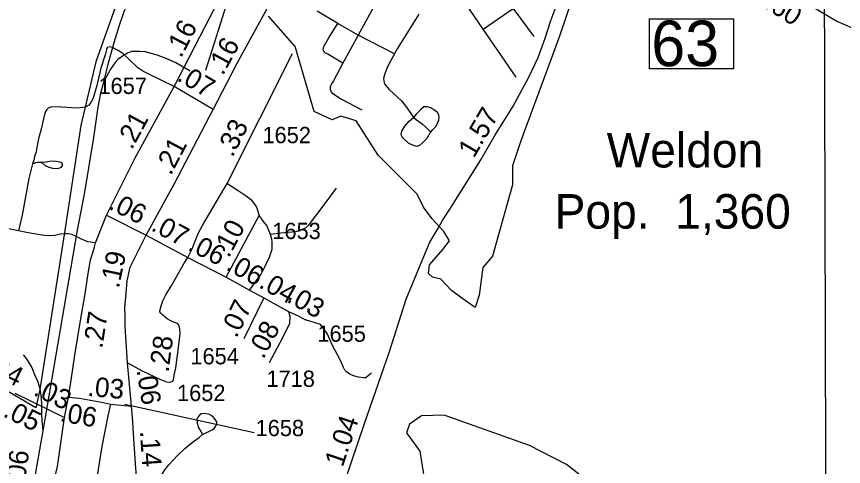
# Model space of a CAD drawing. Extents: x 2290615 to 2522933, y 819489 to 1012715.
# Drawn here: x 2409782 to 2416128, y 971595 to 975050 of the extents above; entities that cross this region are included whole.
import ezdxf

# ---------------------------------------------------------------- set-up
doc = ezdxf.new("R2010")
doc.units = 0
for name, color, linetype in [('Exist Boundary Political City Limit New', 7, 'Continuous'), ('Exist Boundary Political City Limit Old', 7, 'Continuous'), ('Exist Civil Demographics City Label', 7, 'Continuous'), ('Exist Hydrographic Creek Single Shore', 7, 'Continuous'), ('Exist Railroad Mainline', 7, 'Continuous'), ('Exist Railroad Siding', 7, 'Continuous'), ('Exist Road Non-System Type 51', 7, 'Continuous'), ('Exist Road Primary US Attributed', 7, 'Continuous'), ('Exist Road Primary US Mileage Hundredths English Label', 7, 'Continuous'), ('Exist Road Primary US Structure Standard Bridge Number Label', 7, 'Continuous'), ('Exist Road Secondary Mileage Hundredths English Label', 7, 'Continuous'), ('Exist Road Secondary Type 51 Attributed', 7, 'Continuous'), ('Exist Road Secondary Type 51 Number Label', 7, 'Continuous'), ('Map Preparation Boundary City Limit Buffer Line', 7, 'Continuous'), ('Map Preparation Inset Cut Line', 7, 'Continuous')]:
    doc.layers.add(name, color=color, linetype=linetype)

msp = doc.modelspace()

# ---------------------------------------------------------------- linework, layer by layer
at = {"layer": 'Exist Boundary Political City Limit New'}
for points in [[(2414072, 975265.6), (2413947.7, 974892.4), (2413653.4, 974094.8), (2413587.5, 973904.6), (2413587.5, 973758.3), (2413434, 973209.5), (2413360.8, 973121.7), (2413331.6, 972909.4), (2413302.3, 972814.3), (2413199.9, 972887.5), (2413119.5, 972946), (2413039.1, 973033.8), (2412973.2, 973048.5), (2412944, 973077.7), (2412951.3, 973143.6), (2413053.7, 973260.7), (2413104.9, 973326.5), (2413062.2, 973399.5), (2412971.9, 973495.5), (2412904.1, 973585.8), (2412856.2, 973685.1), (2412556.4, 973985.1), (2412388.2, 974248.5), (2412271.2, 974285.1), (2412205.4, 974255.8), (2412066.4, 974321.7), (2411920.2, 974819.3), (2411715.4, 975053.4)], [(2410538, 975119.3), (2410391.7, 974702.2), (2410274.7, 974211.9), (2410150.4, 973392.4), (2409960.3, 972185), (2409931, 972046), (2409725.3, 972164.8)]]:
    msp.add_lwpolyline(points, dxfattribs=at)
at = {"layer": 'Exist Boundary Political City Limit Old'}
for points in [[(2414072, 975265.6), (2413947.7, 974892.4), (2413653.4, 974094.8), (2413587.5, 973904.6), (2413587.5, 973758.3), (2413434, 973209.5), (2413360.8, 973121.7), (2413331.6, 972909.4), (2413302.3, 972814.3), (2413199.9, 972887.5), (2413119.5, 972946), (2413039.1, 973033.8), (2412973.2, 973048.5), (2412944, 973077.7), (2412951.3, 973143.6), (2413053.7, 973260.7), (2413104.9, 973326.5), (2413062.2, 973399.5), (2412971.9, 973495.5), (2412904.1, 973585.8), (2412856.2, 973685.1), (2412556.4, 973985.1), (2412388.2, 974248.5), (2412271.2, 974285.1), (2412205.4, 974255.8), (2412066.4, 974321.7), (2411920.2, 974819.3), (2411715.4, 975053.4)], [(2410538, 975119.3), (2410391.7, 974702.2), (2410274.7, 974211.9), (2410150.4, 973392.4), (2409960.3, 972185), (2409931, 972046), (2409725.3, 972164.8)]]:
    msp.add_lwpolyline(points, dxfattribs=at)
at = {"layer": 'Exist Hydrographic Creek Single Shore'}
msp.add_lwpolyline([(2414213.7, 971444.9), (2414002.7, 971610.2), (2413717.7, 971756.1), (2413064.8, 971988.6), (2412889.7, 971984.7), (2412798.7, 971918.6), (2412774.7, 971851.9), (2412876.8, 971711.7), (2412949.8, 971261.6)], dxfattribs=at)
at = {"layer": 'Exist Railroad Mainline'}
msp.add_line((2409475.6, 968983.3), (2409985.7, 971868.4), dxfattribs=at)
for points in [[(2410454.6, 974557.1), (2410488.6, 974693.6), (2410530.4, 974850.2), (2410572.4, 974982.8), (2410618.5, 975115.6), (2410660.6, 975236.2), (2410689.5, 975318.5), (2410732.2, 975409.1), (2410780.9, 975499.9), (2410812.1, 975558.3), (2410835.4, 975600.7)], [(2409985.7, 971868.4), (2410249.3, 973410.3), (2410305, 973701), (2410375, 974122.2), (2410409.5, 974354.5), (2410429.9, 974460.8), (2410454.6, 974557.1)]]:
    msp.add_lwpolyline(points, dxfattribs=at)
at = {"layer": 'Exist Railroad Siding'}
for points in [[(2411115.4, 974630.7), (2411004.5, 974695.2), (2410930.1, 974728.2), (2410867.7, 974751.2), (2410771.3, 974777.9), (2410729.4, 974781.1), (2410697.3, 974782.6), (2410663.3, 974780.2), (2410633.6, 974769.8), (2410601.7, 974751.3), (2410560.2, 974718.8), (2410538.5, 974696.5), (2410503.3, 974646), (2410454.6, 974557.1)], [(2409985.7, 971868.4), (2409978.7, 971946.4), (2409975.7, 972004.3), (2409976.8, 972068.4), (2409974, 972122.3), (2409963, 972190.1), (2409948.3, 972242), (2409923.5, 972299.6), (2409898.5, 972357.2), (2409867.8, 972408.8), (2409849.5, 972434.4), (2409835.2, 972452.3)]]:
    msp.add_lwpolyline(points, dxfattribs=at)
at = {"layer": 'Exist Road Non-System Type 51'}
for p, q in [((2413364, 974952.4), (2413060, 975397.4)), ((2412566.5, 975204.5), (2412403.2, 974907)), ((2412566.5, 975204.5), (2412403.2, 974907)), ((2412247.9, 974997.3), (2412090, 975090.3)), ((2412247.9, 974997.3), (2412090, 975090.3)), ((2412403.2, 974907), (2412247.9, 974997.3)), ((2412403.2, 974907), (2412247.9, 974997.3)), ((2412403.2, 974907), (2412286.4, 974690.5)), ((2412403.2, 974907), (2412286.4, 974690.5)), ((2412681.9, 974763.6), (2412403.2, 974907)), ((2412681.9, 974763.6), (2412403.2, 974907)), ((2413616.2, 974583.1), (2413364, 974952.4))]:
    msp.add_line(p, q, dxfattribs=at)
for points in [[(2413364, 974952.4), (2413584.9, 975105.2), (2413588.8, 975106.7), (2413591.9, 975106.5), (2413595.3, 975105.7), (2413598.3, 975103.7), (2413751.7, 974895.9)], [(2412869, 975068.7), (2412702.9, 974801.8), (2412652.4, 974707), (2412629, 974662.9), (2412610.3, 974618.2), (2412598.3, 974577), (2412601, 974554.4), (2412606.3, 974533.2), (2412639.5, 974492), (2412736.4, 974401.7), (2412775.7, 974353.7), (2412828.5, 974274.8)], [(2412286.4, 974690.5), (2412171.6, 974760.1), (2412153.5, 974767.8), (2412147.5, 974773.8), (2412139.3, 974783.6), (2412135, 974793.7), (2412140.8, 974819.7), (2412181.6, 974891.7), (2412247.9, 974997.3)], [(2412286.4, 974690.5), (2412171.6, 974760.1), (2412153.5, 974767.8), (2412147.5, 974773.8), (2412139.3, 974783.6), (2412135, 974793.7), (2412140.8, 974819.7), (2412181.6, 974891.7), (2412247.9, 974997.3)], [(2410486.4, 974814), (2410477.9, 974809.8), (2410472.8, 974797.5), (2410461.7, 974756.3), (2410429.6, 974654.4), (2410397.6, 974520.4), (2410370.2, 974424.2), (2410351.4, 974389.3), (2410337.2, 974369.5), (2410313.7, 974356.3), (2410292, 974350.6), (2410241.1, 974346.8), (2410128.9, 974354.4), (2410047.9, 974356.3), (2410033.2, 974349.2), (2410025.7, 974345.4), (2410013.4, 974335), (2410004, 974319.9), (2409995.5, 974297.3), (2409980.5, 974232.2), (2409974.8, 974195.4), (2409963.5, 974155.8), (2409954.1, 974124.7), (2409944.6, 974085), (2409938, 974043.5), (2409932.4, 974011.4), (2409920.1, 973975.6), (2409913.5, 973948.2), (2409905.7, 973918.3)], [(2410991.2, 974513.8), (2410796.3, 974608.1), (2410750.1, 974630.8), (2410713.4, 974657.2), (2410643.6, 974721.4), (2410600.3, 974762.9), (2410568.2, 974786.4), (2410531.4, 974804.4), (2410517.3, 974811.9), (2410505, 974815.7), (2410490.7, 974816.4)], [(2412286.4, 974690.5), (2412213.4, 974555.4), (2412199.5, 974532.2), (2412189.5, 974511.2), (2412188.2, 974486), (2412202.8, 974463.4), (2412277.1, 974415.6), (2412431.1, 974334.6)], [(2412286.4, 974690.5), (2412213.4, 974555.4), (2412199.5, 974532.2), (2412189.5, 974511.2), (2412188.2, 974486), (2412202.8, 974463.4), (2412277.1, 974415.6), (2412431.1, 974334.6)], [(2412962.5, 974162.3), (2412975.6, 974179.2), (2413002, 974208.8), (2413021.8, 974254.4), (2413025.8, 974280.3), (2413021.8, 974294.2), (2413011.9, 974312), (2412992, 974327.9), (2412962.3, 974349.8), (2412934.5, 974357.7), (2412906.7, 974355.7), (2412886.9, 974339.8), (2412865.1, 974316.1), (2412848.2, 974299.2), (2412828.5, 974274.8)], [(2412962.5, 974162.3), (2412955, 974154.8), (2412943.2, 974136.7), (2412930.6, 974112.7), (2412897, 974078.9), (2412874.5, 974059.6), (2412853.5, 974053.1), (2412816.4, 974063.7), (2412790.7, 974078.7), (2412755, 974111.8), (2412741.8, 974125.5), (2412734.5, 974140.2), (2412738.5, 974169.8), (2412761.1, 974207.3), (2412795.9, 974245.3), (2412828.5, 974274.8)], [(2412828.5, 974274.8), (2412896.6, 974224), (2412919.7, 974202.2), (2412962.5, 974162.3)], [(2409905.7, 973918.3), (2409877.1, 973805.8), (2409824.8, 973523.6), (2409795.9, 973404.3)], [(2409974.9, 973929), (2409946.4, 973928.8), (2409928.3, 973926), (2409916.2, 973922.4), (2409905.7, 973918.3)], [(2409974.9, 973929), (2410001.1, 973907.1), (2410029.1, 973892.3), (2410057.9, 973885.3), (2410099.4, 973883.2), (2410126.9, 973893.2), (2410135, 973906.6), (2410133.9, 973918.5), (2410121.6, 973929), (2410102, 973934.8), (2410088.5, 973937.3), (2410050.9, 973938.2), (2410009.9, 973932.5), (2409974.9, 973929)], [(2411398.5, 973766.7), (2411483.3, 973713.8), (2411545.5, 973672.3), (2411581.3, 973645.9), (2411600.2, 973619.5), (2411622.8, 973585.5), (2411643.5, 973523.3)], [(2411398.5, 973766.7), (2411483.3, 973713.8), (2411545.5, 973672.3), (2411581.3, 973645.9), (2411600.2, 973619.5), (2411622.8, 973585.5), (2411643.5, 973523.3)], [(2412234.6, 973731.8), (2412183.7, 973662), (2412140.3, 973603.5), (2412019.7, 973445), (2412002.7, 973428), (2411970.6, 973411), (2411923.5, 973397.8), (2411810.4, 973386.5), (2411731.2, 973377.1)], [(2412234.6, 973731.8), (2412183.7, 973662), (2412140.3, 973603.5), (2412019.7, 973445), (2412002.7, 973428), (2411970.6, 973411), (2411923.5, 973397.8), (2411810.4, 973386.5), (2411731.2, 973377.1)], [(2409795.9, 973404.3), (2409601.6, 973441.4), (2409446.2, 973470.3), (2409152.8, 973512.2), (2408846.3, 973570.7), (2408642, 973607), (2408446.1, 973629.4)], [(2411731.2, 973377.1), (2411703.2, 973444.9), (2411684.1, 973465.7), (2411643.5, 973523.3)], [(2411731.2, 973377.1), (2411703.2, 973444.9), (2411684.1, 973465.7), (2411643.5, 973523.3)], [(2410388.8, 973312.5), (2410330.3, 973318.7), (2410279.7, 973339.6), (2410209, 973377.2), (2410180.1, 973382.4), (2410151.3, 973381.6), (2410121.6, 973378.1), (2410072.7, 973368.5), (2410036.9, 973365.8), (2409995.9, 973368.5), (2409948.7, 973375.5), (2409870.2, 973388.6), (2409795.9, 973404.3)], [(2411570, 972949.7), (2411622.8, 973023.3), (2411658.6, 973072.3), (2411689.3, 973133.2), (2411724.3, 973201.7), (2411743.4, 973263.9), (2411744.4, 973318.6), (2411742.5, 973341.2), (2411731.2, 973377.1)], [(2411570, 972949.7), (2411622.8, 973023.3), (2411658.6, 973072.3), (2411689.3, 973133.2), (2411724.3, 973201.7), (2411743.4, 973263.9), (2411744.4, 973318.6), (2411742.5, 973341.2), (2411731.2, 973377.1)], [(2412507.1, 972315.1), (2412495.4, 972303), (2412479.5, 972290.7), (2412461.7, 972276.6), (2412445.7, 972274.3), (2412405.7, 972279.7), (2412367.4, 972291.1), (2412341.2, 972304.6), (2412313.1, 972322.3), (2412300.8, 972334.2), (2412292.6, 972354.1), (2412265.7, 972413.6), (2412208.1, 972524.7), (2412166.7, 972616.1), (2412115.8, 972685.4), (2411999.1, 972720.4)], [(2411210, 971840.8), (2411289.5, 971877.9), (2411299.4, 971886.1), (2411313.1, 971908.3), (2411318.7, 971922.4), (2411318.6, 971936.4), (2411302.2, 971964.1), (2411285.9, 971981.8), (2411257.8, 971997.5), (2411237.7, 971999.3), (2411221.6, 972001), (2411201.7, 971998.6), (2411187.8, 971990.4), (2411174.1, 971974.3), (2411166.4, 971958.1), (2411168.7, 971930.2), (2411175.3, 971896.2), (2411195.7, 971862.7), (2411210, 971840.8)], [(2411210, 971840.8), (2411289.5, 971877.9), (2411299.4, 971886.1), (2411313.1, 971908.3), (2411318.7, 971922.4), (2411318.6, 971936.4), (2411302.2, 971964.1), (2411285.9, 971981.8), (2411257.8, 971997.5), (2411237.7, 971999.3), (2411221.6, 972001), (2411201.7, 971998.6), (2411187.8, 971990.4), (2411174.1, 971974.3), (2411166.4, 971958.1), (2411168.7, 971930.2), (2411175.3, 971896.2), (2411195.7, 971862.7), (2411210, 971840.8)], [(2410752.9, 971302.1), (2410878.9, 971502), (2410920, 971568.5), (2410951.4, 971607.1), (2411016.4, 971678), (2411073.6, 971732.8), (2411140.8, 971785.8), (2411184.3, 971818.4), (2411210, 971840.8)], [(2410752.9, 971302.1), (2410878.9, 971502), (2410920, 971568.5), (2410951.4, 971607.1), (2411016.4, 971678), (2411073.6, 971732.8), (2411140.8, 971785.8), (2411184.3, 971818.4), (2411210, 971840.8)]]:
    msp.add_lwpolyline(points, dxfattribs=at)
at = {"layer": 'Exist Road Primary US Attributed'}
msp.add_lwpolyline([(2412182.3, 971116.4), (2412350, 971621.9), (2412452.7, 971923.8), (2412643.2, 972476.9), (2412772.2, 972879.1), (2412881.4, 973146.2), (2412954.8, 973318), (2413023.3, 973432.2), (2413053.1, 973488.8), (2413113.6, 973579.2), (2413345.8, 973949.6), (2413454, 974135.3), (2413593.9, 974361.7), (2413714, 974584.1), (2413786.4, 974736.1), (2413839.7, 974884.3), (2413883.8, 975019), (2413936.8, 975163.1), (2413961.6, 975245.5), (2414003.7, 975468.4), (2414031.2, 975596.9), (2414053.2, 975737.4), (2414073.2, 975915.8), (2414076, 976007)], dxfattribs=at)
at = {"layer": 'Exist Road Primary US Structure Standard Bridge Number Label'}
msp.add_lwpolyline([(2414641, 975031.1), (2415285.1, 975031.1), (2415285.1, 974648.7), (2414641, 974648.7)], close=True, dxfattribs=at)
at = {"layer": 'Exist Road Secondary Type 51 Attributed'}
for p, q in [((2410991.2, 974513.8), (2411381.3, 975266.9)), ((2411291, 974336.5), (2410991.2, 974513.8)), ((2410472.1, 973525.1), (2410776.3, 973370.4)), ((2411390.9, 973047.8), (2411643.5, 973523.3)), ((2410776.3, 973370.4), (2411096.8, 973200.6)), ((2411096.8, 973200.6), (2411390.9, 973047.8)), ((2411680.5, 972890.2), (2411525.9, 972575.1)), ((2411680.5, 972890.2), (2411869.1, 972784.6)), ((2410664.6, 972057.8), (2410634.2, 972390.2)), ((2409768, 972156.6), (2410014.5, 972037.2)), ((2410151.3, 971970.9), (2410181.9, 972128.2)), ((2410014.5, 972037.2), (2410151.3, 971970.9)), ((2410503.2, 972072.2), (2410664.6, 972057.8))]:
    msp.add_line(p, q, dxfattribs=at)
for points in [[(2411291, 974336.5), (2411473.9, 974685.5), (2411705.1, 975111.5), (2411787.4, 975266.2), (2411900.2, 975466.8), (2411945.3, 975545.1), (2412104.6, 975859.9), (2412273.2, 976169.3), (2412427.4, 976480.8), (2412510.7, 976633.5), (2412595.7, 976792.8), (2412754.9, 977108.9)], [(2414085.6, 976471.2), (2414177.3, 976497.8), (2414203.8, 976496.5), (2414242.3, 976495.2), (2414266.2, 976489.9), (2414286.1, 976475.3), (2414319.3, 976447.4), (2414400.3, 976377), (2414523.7, 976266.7), (2414787.8, 976017.7), (2415030.7, 975762.8), (2415336, 975497.1), (2415523.1, 975349.7), (2415708.9, 975233.5), (2415785.9, 975184.4), (2415905.4, 975116.7), (2416077.9, 975013.1), (2416253.1, 974938.7), (2416395.1, 974893.5), (2416521.2, 974860.3), (2416616.7, 974841.7), (2416700.4, 974828.5), (2416764.1, 974824.5)], [(2411096.8, 973200.6), (2411130.7, 973266.7), (2411175.7, 973383.7), (2411212.6, 973450.3), (2411398.5, 973766.7), (2411899, 974766.7)], [(2410472.1, 973525.1), (2410693.1, 973965.2), (2410991.2, 974513.8)], [(2410776.3, 973370.4), (2410993.1, 973768.6), (2411291, 974336.5)], [(2410181.9, 972128.2), (2410200.2, 972258.4), (2410229.9, 972448.4), (2410269.2, 972699.2), (2410308.5, 972919.4), (2410331.2, 973077.5), (2410348.7, 973181.5), (2410372.3, 973254), (2410380.1, 973280.2), (2410388.8, 973312.5), (2410472.1, 973525.1)], [(2410634.2, 972390.2), (2410614.4, 972671.4), (2410616.8, 972753.8), (2410613.9, 972813.7), (2410622.3, 972925.7), (2410631, 973019.9), (2410653.5, 973126.1), (2410717.9, 973253.5), (2410776.3, 973370.4)], [(2410634.2, 972390.2), (2410751.1, 972326.1), (2410883, 972265.7), (2410932.1, 972244.5), (2410950.4, 972241.6), (2410966, 972244.5), (2410980.6, 972251.1), (2410986.7, 972261.9), (2410991.5, 972295), (2411003.7, 972352.5), (2411024.4, 972509.1), (2411036.7, 972616.2), (2411034.3, 972651.1), (2411026.3, 972678.9), (2411019.9, 972689.2), (2411009.7, 972695.3), (2410994.9, 972700.7), (2410977.4, 972707.6), (2410955, 972718.2), (2410937.7, 972729.8), (2410901.9, 972758.1), (2410888.7, 972771.8), (2410883, 972782.9), (2410883.5, 972799.7), (2410890.8, 972829.1), (2410905.7, 972865.7), (2410924.5, 972907.2), (2410975.4, 972992.1), (2411068.5, 973157.2), (2411096.8, 973200.6)], [(2411390.9, 973047.8), (2411570, 972949.7), (2411680.5, 972890.2)], [(2411869.1, 972784.6), (2411878.5, 972752.5), (2411876.6, 972692.1), (2411823.8, 972582.7), (2411720.1, 972390.2)], [(2411869.1, 972784.6), (2411942.6, 972752.5), (2411999.1, 972720.4)], [(2410181.9, 972128.2), (2410264.8, 972118.6), (2410434.2, 972088.8), (2410503.2, 972072.2)], [(2410503.2, 972072.2), (2410482.1, 971983.7), (2410437.4, 971747.1), (2410401.6, 971524.6), (2410384.2, 971420.3), (2410347, 971202.2), (2410320, 971029.6), (2410294, 970890.1), (2410269.2, 970759.7)], [(2410717.2, 971310.1), (2410707.2, 971469), (2410697.3, 971580.2), (2410677.5, 971886), (2410673.5, 971941.7), (2410664.6, 972057.8)], [(2410141.6, 970443.7), (2410025.6, 970568.7), (2410001.3, 970602.8), (2409978.6, 970645), (2409960.7, 970693.7), (2409954.3, 970747.2), (2409957.5, 970800.8), (2409975.7, 970908.4), (2410012.3, 971143), (2410056.2, 971419.6), (2410096, 971594.1), (2410151.3, 971970.9)]]:
    msp.add_lwpolyline(points, dxfattribs=at)
at = {"layer": 'Exist Road Secondary Type 51 Number Label'}
for p, q in [((2411235.4, 974638.1), (2411499.8, 975481.4)), ((2410611.9, 972074.2), (2411605.9, 971856.2))]:
    msp.add_line(p, q, dxfattribs=at)
at = {"layer": 'Map Preparation Boundary City Limit Buffer Line'}
for points in [[(2414072, 975265.6), (2413947.7, 974892.4), (2413653.4, 974094.8), (2413587.5, 973904.6), (2413587.5, 973758.3), (2413434, 973209.5), (2413360.8, 973121.7), (2413331.6, 972909.4), (2413302.3, 972814.3), (2413199.9, 972887.5), (2413119.5, 972946), (2413039.1, 973033.8), (2412973.2, 973048.5), (2412944, 973077.7), (2412951.3, 973143.6), (2413053.7, 973260.7), (2413104.9, 973326.5), (2413062.2, 973399.5), (2412971.9, 973495.5), (2412904.1, 973585.8), (2412856.2, 973685.1), (2412556.4, 973985.1), (2412388.2, 974248.5), (2412271.2, 974285.1), (2412205.4, 974255.8), (2412066.4, 974321.7), (2411920.2, 974819.3), (2411715.4, 975053.4)], [(2410538, 975119.3), (2410391.7, 974702.2), (2410274.7, 974211.9), (2410150.4, 973392.4), (2409960.3, 972185), (2409931, 972046), (2409725.3, 972164.8)]]:
    msp.add_lwpolyline(points, dxfattribs=at)
at = {"layer": 'Map Preparation Inset Cut Line'}
msp.add_lwpolyline([(2369931.7, 996959.3), (2400125.8, 996959.3), (2403337.9, 985770.4), (2415972.3, 978275.4), (2416025.8, 958413.7), (2369771.1, 958413.7)], close=True, dxfattribs=at)

# ---------------------------------------------------------------- texts
at = {"layer": 'Exist Civil Demographics City Label'}
for s, p in [('Weldon', (2414311.2, 973891)), ('Pop.  1,360', (2413911.7, 973421.3))]:
    msp.add_text(s, height=265, dxfattribs=at).set_placement(p)
at = {"layer": 'Exist Road Primary US Mileage Hundredths English Label'}
for s, rotation, p in [('1.57', 59.77991, (2413292, 973956.5)), ('1.04', 71.21049, (2412284.4, 971584.4))]:
    msp.add_text(s, height=150, rotation=rotation, dxfattribs=at).set_placement(p)
at = {"layer": 'Exist Road Primary US Structure Standard Bridge Number Label'}
msp.add_text('63', height=350, dxfattribs=at).set_placement((2414653.5, 974668.5))
at = {"layer": 'Exist Road Secondary Mileage Hundredths English Label'}
for s, rotation, p in [('.60', 327.44905, (2415511.4, 975122.3)), ('.16', 62.61991, (2411044.7, 974725.8)), ('.16', 61.50684, (2411365.5, 974590.8)), ('.07', 329.38884, (2411005.9, 974563.3)), ('.21', 61.47957, (2410666.7, 974021.3)), ('.33', 63.41008, (2411440.7, 973962.9)), ('.21', 62.3228, (2410965.5, 973823.5)), ('.06', 333.05207, (2410480.9, 973576.7)), ('.07', 332.08422, (2410806, 973411.3)), ('.10', 62.01697, (2411410.2, 973190.7)), ('.06', 332.54186, (2411089.5, 973260.8)), ('.19', 78.06104, (2410566.8, 972957.7)), ('.06', 331.28623, (2411381.7, 973109.9)), ('.04', 330.732, (2411633.4, 972973.9)), ('.03', 330.44212, (2411847.2, 972864)), ('.07', 63.86597, (2411470.2, 972575)), ('.27', 81.09435, (2410439.8, 972496.1)), ('.08', 61.68458, (2411675.9, 972413.6)), ('.28', 82.45651, (2410948.1, 972313.3)), ('.04', 333.70915, (2409535.4, 972327.2)), ('.06', 279.03592, (2410702.8, 972334.7)), ('.03', 334.15622, (2409903.7, 972146.4)), ('.03', 354.89706, (2410322.8, 972137.4)), ('.05', 334.15612, (2409670.4, 971981.6)), ('.06', 350.05325, (2410109.1, 971942.8)), ('.14', 273.71234, (2410728.9, 971865.8)), ('.06', 81.82965, (2409840.4, 971434.3))]:
    msp.add_text(s, height=150, rotation=rotation, dxfattribs=at).set_placement(p)
at = {"layer": 'Exist Road Secondary Type 51 Number Label'}
for s, p in [('1657', (2410410.7, 974455.1)), ('1652', (2411669.5, 974077.4)), ('1653', (2411745, 973341.1)), ('1655', (2412091.3, 972552.3)), ('1654', (2411116.5, 972379.1)), ('1718', (2411700.1, 972206)), ('1652', (2411013.9, 972097)), ('1658', (2411616.7, 971827.6))]:
    msp.add_text(s, height=125, dxfattribs=at).set_placement(p)

doc.saveas('drawing.dxf')
